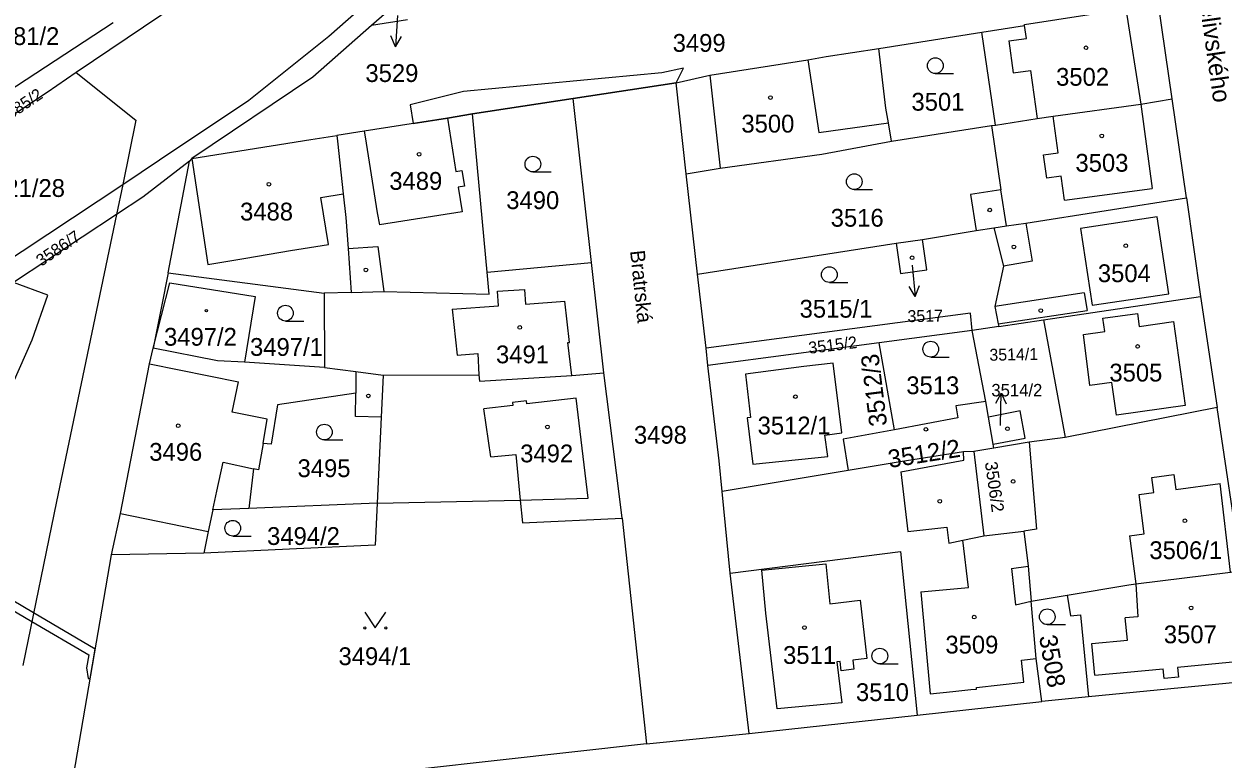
# Model space of a CAD drawing. Extents: x -869103 to -863415, y -1015889 to -1012477.
# Drawn here: x -867219.9 to -867105.4, y -1014509.2 to -1014439 of the extents above; entities that cross this region are included whole.
import ezdxf

# ---------------------------------------------------------------- set-up
doc = ezdxf.new("R2010")
doc.units = 0
for name, color, linetype in [('Hranice parcel', 7, 'Continuous'), ('Parcelní čísla', 7, 'Continuous'), ('Pop  PČ popisy', 7, 'Continuous'), ('Vnitřní kresba', 7, 'Continuous'), ('Věcná břemena k části', 7, 'Continuous'), ('Značky budov', 7, 'Continuous'), ('Značky kultur', 7, 'Continuous')]:
    doc.layers.add(name, color=color, linetype=linetype)

msp = doc.modelspace()

# ---------------------------------------------------------------- linework, layer by layer
at = {"layer": 'Hranice parcel'}
for p, q in [((-867178.68, -1014432.09), (-867186.68, -1014439.13)), ((-867110.22, -1014446.13), (-867111.54, -1014437.12)), ((-867221.51, -1014445.47), (-867211.35, -1014438.82)), ((-867183.25, -1014438.58), (-867186.68, -1014439.13)), ((-867138.23, -1014441.3), (-867128.39, -1014439.76)), ((-867127.09, -1014448.62), (-867128.39, -1014439.76)), ((-867214.87, -1014443.62), (-867217.66, -1014445.52)), ((-867157.6, -1014444.59), (-867167.41, -1014446.08)), ((-867156.62, -1014453.27), (-867157.6, -1014444.59)), ((-867217.66, -1014445.52), (-867230.04, -1014453.69)), ((-867167.41, -1014446.08), (-867177.05, -1014447.54)), ((-867165.66, -1014461.76), (-867167.41, -1014446.08)), ((-867108.86, -1014455.57), (-867110.22, -1014446.13)), ((-867175.64, -1014462.68), (-867177.05, -1014447.54)), ((-867137.02, -1014450.16), (-867127.49, -1014448.68)), ((-867127.49, -1014448.68), (-867127.09, -1014448.62)), ((-867203.84, -1014451.82), (-867204.05, -1014452.08)), ((-867210.44, -1014454.29), (-867206.91, -1014451.94)), ((-867206.11, -1014462.75), (-867204.05, -1014452.08)), ((-867155.56, -1014462.87), (-867156.62, -1014453.27)), ((-867223.25, -1014462.8), (-867210.44, -1014454.29)), ((-867210.44, -1014454.29), (-867211.03, -1014457.16)), ((-867108.86, -1014455.57), (-867107.51, -1014465.01)), ((-867211.03, -1014457.16), (-867220.86, -1014463.67)), ((-867134.06, -1014459.55), (-867128.93, -1014458.71)), ((-867128.93, -1014458.71), (-867127.24, -1014458.45)), ((-867155.56, -1014462.87), (-867136.58, -1014459.9)), ((-867136.58, -1014459.9), (-867134.06, -1014459.55)), ((-867175.64, -1014462.68), (-867165.66, -1014461.76)), ((-867164.48, -1014472.28), (-867165.66, -1014461.76)), ((-867206.11, -1014462.75), (-867206.73, -1014465.96)), ((-867206.11, -1014462.75), (-867191.21, -1014464.69)), ((-867154.73, -1014469.95), (-867155.56, -1014462.87)), ((-867188.63, -1014464.61), (-867191.21, -1014464.69)), ((-867191.21, -1014464.69), (-867191.18, -1014471.79)), ((-867122.5, -1014467.24), (-867107.51, -1014465.01)), ((-867107.51, -1014465.01), (-867105.92, -1014475.61)), ((-867206.73, -1014465.96), (-867207.52, -1014469.92)), ((-867126.79, -1014467.88), (-867129.31, -1014468.26)), ((-867126.84, -1014467.62), (-867126.79, -1014467.88)), ((-867126.79, -1014467.88), (-867122.5, -1014467.24)), ((-867122.5, -1014467.24), (-867120.45, -1014478.47)), ((-867129.31, -1014468.26), (-867138.19, -1014469.43)), ((-867128.03, -1014475.03), (-867129.31, -1014468.26)), ((-867154.55, -1014471.6), (-867154.73, -1014469.95)), ((-867138.19, -1014469.43), (-867154.55, -1014471.6)), ((-867136.74, -1014477.73), (-867138.19, -1014469.43)), ((-867191.18, -1014471.79), (-867198.81, -1014471.28)), ((-867185.55, -1014472.5), (-867185.75, -1014476.52)), ((-867127.77, -1014476.51), (-867128.03, -1014475.03)), ((-867105.92, -1014475.61), (-867120.45, -1014478.47)), ((-867103.62, -1014491.21), (-867105.92, -1014475.61)), ((-867185.75, -1014476.52), (-867186.15, -1014484.75)), ((-867127.33, -1014479.09), (-867127.77, -1014476.51)), ((-867127.26, -1014479.49), (-867127.33, -1014479.09)), ((-867123.89, -1014478.92), (-867127.26, -1014479.49)), ((-867120.45, -1014478.47), (-867123.89, -1014478.92)), ((-867127.26, -1014479.49), (-867129.17, -1014479.81)), ((-867141.15, -1014481.63), (-867153.18, -1014483.64)), ((-867152.43, -1014491.42), (-867153.18, -1014483.64)), ((-867186.15, -1014484.75), (-867198.38, -1014485.24)), ((-867186.15, -1014484.75), (-867172.48, -1014484.46)), ((-867162.73, -1014486.16), (-867160.41, -1014507.72)), ((-867202.27, -1014487.44), (-867202.69, -1014489.51)), ((-867215.67, -1014513.87), (-867211.51, -1014489.66)), ((-867202.69, -1014489.51), (-867211.51, -1014489.66)), ((-867150.62, -1014506.74), (-867152.43, -1014491.42)), ((-867123.7, -1014494.1), (-867120.26, -1014493.53)), ((-867102.23, -1014501.68), (-867118.22, -1014503.25)), ((-867118.22, -1014503.25), (-867122.66, -1014503.68)), ((-867134.58, -1014504.99), (-867122.66, -1014503.68)), ((-867150.62, -1014506.74), (-867134.58, -1014504.99)), ((-867160.41, -1014507.72), (-867150.62, -1014506.74)), ((-867160.41, -1014507.72), (-867215.67, -1014513.87))]:
    msp.add_line(p, q, dxfattribs=at)
for points in [[(-867206.91, -1014451.94), (-867198.38, -1014446.24), (-867190.75, -1014440.14), (-867168.85, -1014420.83), (-867156.16, -1014409.29), (-867143.4, -1014396.23), (-867134.55, -1014385.33), (-867131.54, -1014380.13), (-867130.52, -1014378.39)], [(-867169.62, -1014404.43), (-867178.73, -1014413.51), (-867189.18, -1014423.06), (-867201.22, -1014433.71), (-867206.81, -1014438.15), (-867214.87, -1014443.62)], [(-867128.39, -1014439.76), (-867124.32, -1014439.12), (-867124.34, -1014439.01), (-867114.64, -1014437.51), (-867111.54, -1014437.12)], [(-867186.68, -1014439.13), (-867192.28, -1014444.05), (-867203.84, -1014451.82)], [(-867157.6, -1014444.59), (-867154.36, -1014443.87), (-867145.03, -1014442.39), (-867143.28, -1014442.09), (-867138.23, -1014441.3)], [(-867137.02, -1014450.16), (-867137.32, -1014448.41), (-867137.56, -1014447.02), (-867138.23, -1014441.3)], [(-867214.87, -1014443.62), (-867209.19, -1014448.15), (-867210.44, -1014454.29)], [(-867127.09, -1014448.62), (-867123.12, -1014448), (-867121.59, -1014447.79), (-867113.21, -1014446.64), (-867110.22, -1014446.13)], [(-867177.05, -1014447.54), (-867179.42, -1014447.96), (-867187.37, -1014449.2), (-867190, -1014449.61)], [(-867203.84, -1014451.82), (-867192.46, -1014449.99), (-867190, -1014449.61)], [(-867190, -1014449.61), (-867189.92, -1014450.15), (-867189.37, -1014455.2), (-867189.13, -1014457.47)], [(-867127.49, -1014448.68), (-867126.58, -1014454.8), (-867129.47, -1014455.25), (-867128.93, -1014458.71)], [(-867156.62, -1014453.27), (-867153.38, -1014452.74), (-867143.67, -1014451.39), (-867137.02, -1014450.16)], [(-867204.05, -1014452.08), (-867208.53, -1014455.5), (-867211.03, -1014457.16)], [(-867127.24, -1014458.45), (-867126.04, -1014458.26), (-867124.21, -1014458.01), (-867108.86, -1014455.57)], [(-867211.03, -1014457.16), (-867216.75, -1014484.58), (-867219.98, -1014500.23)], [(-867189.13, -1014457.47), (-867188.92, -1014460.42), (-867188.63, -1014464.61)], [(-867127.24, -1014458.45), (-867126.32, -1014462.09), (-867127.17, -1014465.95), (-867126.84, -1014467.62)], [(-867136.58, -1014459.9), (-867136.18, -1014462.81), (-867133.65, -1014462.46), (-867134.06, -1014459.55)], [(-867188.63, -1014464.61), (-867185.51, -1014464.52), (-867175.45, -1014464.78), (-867175.64, -1014462.68)], [(-867236.57, -1014474.08), (-867223.81, -1014479.8), (-867219.09, -1014469.13), (-867217.59, -1014464.86), (-867220.86, -1014463.67)], [(-867207.52, -1014469.92), (-867205.93, -1014463.71), (-867197.79, -1014465), (-867198.81, -1014471.28)], [(-867129.31, -1014468.26), (-867129.47, -1014466.58), (-867154.73, -1014469.95)], [(-867211.51, -1014489.66), (-867210.66, -1014485.74), (-867207.88, -1014471.43), (-867207.52, -1014469.92)], [(-867198.81, -1014471.28), (-867201.38, -1014471.14), (-867207.52, -1014469.92)], [(-867150.98, -1014472.41), (-867150.48, -1014476.55), (-867150.8, -1014476.6), (-867150.26, -1014481), (-867143.12, -1014480.29), (-867143.38, -1014478.23), (-867141.78, -1014478.03), (-867142.6, -1014471.37), (-867145.39, -1014471.69), (-867150.98, -1014472.41)], [(-867191.18, -1014471.79), (-867188.18, -1014472.17), (-867185.55, -1014472.5)], [(-867185.55, -1014472.5), (-867176.42, -1014472.48), (-867176.38, -1014473.08), (-867167.54, -1014472.54), (-867164.48, -1014472.28)], [(-867162.73, -1014486.16), (-867162.99, -1014484.1), (-867164.48, -1014472.28)], [(-867153.18, -1014483.64), (-867153.48, -1014480.71), (-867154.55, -1014471.6)], [(-867185.75, -1014476.52), (-867188.2, -1014476.46), (-867188.19, -1014474.23), (-867195.64, -1014475.36), (-867196.26, -1014479.11), (-867197.04, -1014479.04), (-867197.46, -1014481.56), (-867197.94, -1014481.46), (-867198.38, -1014485.24)], [(-867128.03, -1014475.03), (-867130.88, -1014475.44), (-867130.68, -1014476.6), (-867136.74, -1014477.73)], [(-867127.33, -1014479.09), (-867124.26, -1014478.53), (-867124.74, -1014475.91), (-867127.77, -1014476.51)], [(-867136.74, -1014477.73), (-867141.65, -1014478.64), (-867141.15, -1014481.63)], [(-867123.89, -1014478.92), (-867123.17, -1014487.22), (-867124.4, -1014487.42)], [(-867129.17, -1014479.81), (-867130.16, -1014479.84), (-867136.21, -1014480.8), (-867141.15, -1014481.63)], [(-867129.17, -1014479.81), (-867128.2, -1014487.87), (-867124.4, -1014487.42)], [(-867186.15, -1014484.75), (-867186.34, -1014488.75), (-867202.69, -1014489.51)], [(-867172.48, -1014484.46), (-867172.27, -1014486.61), (-867162.73, -1014486.16)], [(-867198.38, -1014485.24), (-867201.83, -1014485.38), (-867202.27, -1014487.44)], [(-867124.4, -1014487.42), (-867123.98, -1014490.76), (-867123.7, -1014494.1)], [(-867152.43, -1014491.42), (-867136.18, -1014489.35), (-867134.58, -1014504.99)], [(-867149.01, -1014495.23), (-867149.41, -1014491.14), (-867143.29, -1014490.52), (-867142.9, -1014494.36), (-867140.03, -1014494.02), (-867139.37, -1014499.56), (-867140.72, -1014499.72), (-867140.61, -1014500.6), (-867141.84, -1014500.74), (-867141.94, -1014499.86), (-867142.24, -1014499.9), (-867141.78, -1014503.82), (-867147.94, -1014504.39), (-867149.01, -1014495.23)], [(-867120.26, -1014493.53), (-867114.37, -1014492.55), (-867113.69, -1014492.44), (-867104.65, -1014491.34), (-867103.62, -1014491.21)], [(-867122.66, -1014503.68), (-867123.22, -1014499.58), (-867123.7, -1014494.1)], [(-867120.26, -1014493.53), (-867119.94, -1014495.49), (-867118.98, -1014495.4), (-867118.22, -1014503.25)]]:
    msp.add_lwpolyline(points, dxfattribs=at)
at = {"layer": 'Pop  PČ popisy'}
for p, q in [((-867184.19, -1014438.15), (-867184.4, -1014441.14)), ((-867184.4, -1014441.14), (-867184.83, -1014440.11)), ((-867184.4, -1014441.14), (-867183.83, -1014440.18)), ((-867135.06, -1014462.02), (-867134.75, -1014465.01)), ((-867134.75, -1014465.01), (-867135.35, -1014464.06)), ((-867134.75, -1014465.01), (-867134.35, -1014463.96)), ((-867126.56, -1014474.23), (-867127.08, -1014475.22)), ((-867126.61, -1014477.23), (-867126.56, -1014474.23)), ((-867126.56, -1014474.23), (-867126.07, -1014475.24)), ((-867126.61, -1014477.32), (-867126.61, -1014477.23))]:
    msp.add_line(p, q, dxfattribs=at)
at = {"layer": 'Vnitřní kresba'}
for p, q in [((-867114.64, -1014437.51), (-867113.21, -1014446.64)), ((-867124.15, -1014440.36), (-867124.32, -1014439.12)), ((-867125.83, -1014440.59), (-867124.15, -1014440.36)), ((-867125.83, -1014440.59), (-867125.42, -1014443.63)), ((-867145.03, -1014442.39), (-867143.95, -1014449.33)), ((-867154.36, -1014443.87), (-867153.38, -1014452.74)), ((-867125.42, -1014443.63), (-867123.74, -1014443.4)), ((-867123.74, -1014443.4), (-867123.12, -1014448)), ((-867113.21, -1014446.64), (-867112.12, -1014454.67)), ((-867179.42, -1014447.96), (-867178.62, -1014453.06)), ((-867143.95, -1014449.33), (-867137.32, -1014448.41)), ((-867121.12, -1014451.27), (-867121.59, -1014447.79)), ((-867187.37, -1014449.2), (-867187.29, -1014449.74)), ((-867187.29, -1014449.74), (-867186.15, -1014457)), ((-867203.84, -1014451.82), (-867202.3, -1014461.94)), ((-867122.51, -1014451.46), (-867121.12, -1014451.27)), ((-867122.18, -1014453.7), (-867122.51, -1014451.46)), ((-867178.62, -1014453.06), (-867178.04, -1014452.97)), ((-867178.04, -1014452.97), (-867177.8, -1014454.47)), ((-867120.81, -1014453.51), (-867122.18, -1014453.7)), ((-867120.5, -1014455.81), (-867120.81, -1014453.51)), ((-867191.51, -1014455.55), (-867189.37, -1014455.2)), ((-867177.8, -1014454.47), (-867178.39, -1014454.57)), ((-867178.39, -1014454.57), (-867178.02, -1014456.91)), ((-867126.04, -1014458.26), (-867126.58, -1014454.8)), ((-867120.5, -1014455.81), (-867112.12, -1014454.67)), ((-867190.79, -1014460.03), (-867191.51, -1014455.55)), ((-867186.15, -1014457), (-867185.91, -1014458.14)), ((-867178.02, -1014456.91), (-867185.91, -1014458.14)), ((-867111.65, -1014457.39), (-867118.97, -1014458.51)), ((-867110.53, -1014464.74), (-867111.65, -1014457.39)), ((-867124.21, -1014458.01), (-867123.59, -1014461.62)), ((-867118.97, -1014458.51), (-867117.87, -1014465.82)), ((-867198.67, -1014461.35), (-867194.4, -1014460.61)), ((-867194.4, -1014460.61), (-867190.79, -1014460.03)), ((-867188.92, -1014460.42), (-867186.07, -1014460.22)), ((-867186.07, -1014460.22), (-867185.51, -1014464.52)), ((-867202.3, -1014461.94), (-867198.67, -1014461.35)), ((-867123.59, -1014461.62), (-867126.32, -1014462.09)), ((-867174.66, -1014464.5), (-867172.08, -1014464.32)), ((-867174.56, -1014465.9), (-867174.66, -1014464.5)), ((-867172.08, -1014464.32), (-867171.98, -1014465.72)), ((-867171.98, -1014465.72), (-867168.23, -1014465.46)), ((-867167.78, -1014469.39), (-867168.23, -1014465.46)), ((-867118.63, -1014464.64), (-867127.17, -1014465.95)), ((-867118.63, -1014464.64), (-867118.33, -1014466.33)), ((-867117.87, -1014465.82), (-867110.53, -1014464.74)), ((-867178.99, -1014466.2), (-867174.56, -1014465.9)), ((-867178.99, -1014466.2), (-867178.5, -1014470.6)), ((-867126.84, -1014467.62), (-867118.33, -1014466.33)), ((-867116.84, -1014467.07), (-867113.55, -1014466.63)), ((-867113.55, -1014466.63), (-867113.38, -1014467.87)), ((-867116.65, -1014468.35), (-867116.84, -1014467.07)), ((-867113.38, -1014467.87), (-867110.11, -1014467.4)), ((-867110.11, -1014467.4), (-867108.97, -1014475.41)), ((-867118.68, -1014468.63), (-867116.65, -1014468.35)), ((-867118.08, -1014473.5), (-867118.68, -1014468.63)), ((-867167.93, -1014469.4), (-867167.78, -1014469.39)), ((-867167.54, -1014472.54), (-867167.93, -1014469.4)), ((-867178.5, -1014470.6), (-867176.54, -1014470.43)), ((-867176.54, -1014470.43), (-867176.42, -1014472.48)), ((-867207.88, -1014471.43), (-867199.39, -1014473.15)), ((-867188.18, -1014472.17), (-867188.19, -1014474.23)), ((-867199.98, -1014476.05), (-867199.39, -1014473.15)), ((-867115.99, -1014473.21), (-867118.08, -1014473.5)), ((-867115.55, -1014476.33), (-867115.99, -1014473.21)), ((-867167.13, -1014474.72), (-867171.84, -1014475.26)), ((-867165.98, -1014484.27), (-867167.13, -1014474.72)), ((-867173.18, -1014475.42), (-867175.95, -1014475.74)), ((-867175.29, -1014480.32), (-867175.95, -1014475.74)), ((-867171.87, -1014474.97), (-867173.21, -1014475.12)), ((-867173.21, -1014475.12), (-867173.18, -1014475.42)), ((-867171.84, -1014475.26), (-867171.87, -1014474.97)), ((-867108.97, -1014475.41), (-867115.55, -1014476.33)), ((-867196.65, -1014476.73), (-867199.98, -1014476.05)), ((-867197.04, -1014479.04), (-867196.65, -1014476.73)), ((-867175.29, -1014480.32), (-867172.9, -1014480.09)), ((-867172.9, -1014480.09), (-867172.48, -1014484.46)), ((-867130.12, -1014480.64), (-867130.16, -1014479.84)), ((-867201.45, -1014483.6), (-867200.86, -1014480.83)), ((-867200.86, -1014480.83), (-867197.94, -1014481.46)), ((-867136.12, -1014481.76), (-867130.12, -1014480.64)), ((-867136.12, -1014481.76), (-867135.48, -1014487.44)), ((-867112.16, -1014482.3), (-867110.05, -1014482.01)), ((-867111.97, -1014483.71), (-867112.16, -1014482.3)), ((-867110.05, -1014482.01), (-867109.86, -1014483.43)), ((-867201.83, -1014485.38), (-867201.45, -1014483.6)), ((-867113.37, -1014483.9), (-867111.97, -1014483.71)), ((-867112.9, -1014487.66), (-867113.37, -1014483.9)), ((-867109.86, -1014483.43), (-867105.65, -1014482.86)), ((-867104.65, -1014491.34), (-867105.65, -1014482.86)), ((-867172.48, -1014484.46), (-867165.98, -1014484.27)), ((-867210.66, -1014485.74), (-867202.27, -1014487.44)), ((-867135.48, -1014487.44), (-867131.73, -1014487.02)), ((-867131.73, -1014487.02), (-867131.56, -1014488.56)), ((-867131.56, -1014488.56), (-867130.2, -1014488.28)), ((-867130.2, -1014488.28), (-867128.2, -1014487.87)), ((-867129.67, -1014492.78), (-867130.2, -1014488.28)), ((-867114.31, -1014487.86), (-867112.9, -1014487.66)), ((-867114.31, -1014487.86), (-867113.69, -1014492.44)), ((-867125.57, -1014490.99), (-867123.98, -1014490.76)), ((-867125.57, -1014490.99), (-867125.19, -1014494.45)), ((-867134.23, -1014493.2), (-867129.67, -1014492.78)), ((-867113.69, -1014492.44), (-867113.51, -1014495.59)), ((-867134.23, -1014493.2), (-867133.33, -1014502.95)), ((-867125.19, -1014494.45), (-867123.7, -1014494.1)), ((-867113.51, -1014495.59), (-867114.7, -1014495.7)), ((-867114.5, -1014497.82), (-867114.7, -1014495.7)), ((-867117.88, -1014498.14), (-867114.5, -1014497.82)), ((-867117.6, -1014501.18), (-867117.88, -1014498.14)), ((-867124.62, -1014499.74), (-867123.22, -1014499.58)), ((-867124.39, -1014501.85), (-867124.62, -1014499.74)), ((-867102.49, -1014499.75), (-867109.7, -1014500.43)), ((-867117.6, -1014501.18), (-867111.09, -1014500.56)), ((-867111, -1014501.48), (-867111.09, -1014500.56)), ((-867109.7, -1014500.43), (-867109.61, -1014501.35)), ((-867128.91, -1014502.34), (-867124.39, -1014501.85)), ((-867109.61, -1014501.35), (-867111, -1014501.48)), ((-867133.33, -1014502.95), (-867131.18, -1014502.73)), ((-867131.18, -1014502.73), (-867129.45, -1014502.55)), ((-867129.45, -1014502.55), (-867128.9, -1014502.49)), ((-867128.9, -1014502.49), (-867128.91, -1014502.34))]:
    msp.add_line(p, q, dxfattribs=at)
at = {"layer": 'Věcná břemena k části'}
for points in [[(-867182.71, -1014448.47), (-867179.42, -1014447.96), (-867177.05, -1014447.54), (-867167.41, -1014446.08), (-867157.6, -1014444.59), (-867156.89, -1014443.18), (-867158.96, -1014443.64), (-867177.88, -1014445.43), (-867183, -1014446.7)], [(-867232.37, -1014493.25), (-867225.28, -1014492.42), (-867219.12, -1014496.04), (-867213.66, -1014499.24), (-867213.91, -1014500.46), (-867213.72, -1014501.48), (-867213.54, -1014501.49), (-867213.06, -1014498.67), (-867218.94, -1014495.21), (-867225.11, -1014491.59), (-867231.35, -1014492.32)]]:
    msp.add_lwpolyline(points, close=True, dxfattribs=at)
at = {"layer": 'Značky budov'}
for centre, radius in [((-867118.45, -1014441.24), 0.175), ((-867148.59, -1014446), 0.175), ((-867116.95, -1014449.66), 0.175), ((-867182.13, -1014451.41), 0.175), ((-867196.48, -1014454.28), 0.175), ((-867127.64, -1014456.74), 0.175), ((-867125.34, -1014460.26), 0.175), ((-867114.66, -1014460.16), 0.175), ((-867135.06, -1014461.3), 0.175), ((-867187.21, -1014462.46), 0.175), ((-867202.45, -1014466.35), 0.123), ((-867122.77, -1014466.34), 0.175), ((-867172.52, -1014467.96), 0.175), ((-867113.52, -1014469.77), 0.175), ((-867186.98, -1014474.49), 0.175), ((-867146.2, -1014474.57), 0.175), ((-867205.13, -1014477.35), 0.175), ((-867169.88, -1014477.45), 0.175), ((-867133.74, -1014477.69), 0.175), ((-867125.95, -1014477.63), 0.175), ((-867125.41, -1014482.66), 0.175), ((-867132.42, -1014484.56), 0.175), ((-867109.01, -1014486.42), 0.175), ((-867129.12, -1014495.62), 0.175), ((-867108.42, -1014494.74), 0.175), ((-867145.34, -1014496.62), 0.175)]:
    msp.add_circle(centre, radius, dxfattribs=at)
at = {"layer": 'Značky kultur'}
for p, q in [((-867132.84, -1014443.7), (-867131.09, -1014443.7)), ((-867171.27, -1014453.1), (-867169.52, -1014453.1)), ((-867140.58, -1014454.78), (-867138.83, -1014454.78)), ((-867142.96, -1014463.66), (-867141.21, -1014463.66)), ((-867194.9, -1014467.34), (-867193.15, -1014467.34)), ((-867133.28, -1014470.78), (-867131.53, -1014470.78)), ((-867191.18, -1014478.7), (-867189.43, -1014478.7)), ((-867199.93, -1014487.88), (-867198.18, -1014487.88)), ((-867122.15, -1014496.34), (-867120.4, -1014496.34)), ((-867138.14, -1014500.09), (-867136.39, -1014500.09))]:
    msp.add_line(p, q, dxfattribs=at)
msp.add_lwpolyline([(-867187.32, -1014495.16), (-867186.32, -1014496.66), (-867185.32, -1014495.16)], dxfattribs=at)
for centre, radius in [((-867132.84, -1014442.95), 0.75), ((-867171.27, -1014452.35), 0.75), ((-867140.58, -1014454.03), 0.75), ((-867142.96, -1014462.91), 0.75), ((-867194.9, -1014466.59), 0.75), ((-867133.28, -1014470.03), 0.75), ((-867191.18, -1014477.95), 0.75), ((-867199.93, -1014487.13), 0.75), ((-867122.15, -1014495.59), 0.75), ((-867187.32, -1014496.66), 0.1), ((-867185.32, -1014496.66), 0.1), ((-867138.14, -1014499.34), 0.75)]:
    msp.add_circle(centre, radius, dxfattribs=at)

# ---------------------------------------------------------------- texts
at = {"layer": 'Parcelní čísla'}
for s, height, p in [('3581/2', 1.7, (-867223.44, -1014440.98)), ('3499', 1.7, (-867157.92, -1014441.63)), ('3529', 1.7, (-867187.26, -1014444.51)), ('3502', 1.7, (-867121.31, -1014444.87)), ('3501', 1.7, (-867135.12, -1014447.25)), ('3500', 1.7, (-867151.36, -1014449.34)), ('3503', 1.7, (-867119.46, -1014453.08)), ('3421/28', 1.7, (-867224.17, -1014455.49)), ('3489', 1.7, (-867184.98, -1014454.81)), ('3490', 1.7, (-867173.81, -1014456.65)), ('3488', 1.7, (-867199.23, -1014457.74)), ('3516', 1.7, (-867142.83, -1014458.33)), ('3504', 1.7, (-867117.32, -1014463.63)), ('3515/1', 1.7, (-867145.8, -1014467.02)), ('3497/2', 1.7, (-867206.49, -1014469.7)), ('3497/1', 1.7, (-867198.28, -1014470.67)), ('3491', 1.7, (-867174.79, -1014471.38)), ('3505', 1.7, (-867116.22, -1014473.12)), ('3513', 1.7, (-867135.61, -1014474.33)), ('3514/2', 1.19, (-867127.49, -1014474.54)), ('3512/1', 1.7, (-867149.81, -1014478.17)), ('3498', 1.7, (-867161.62, -1014479.06)), ('3496', 1.7, (-867207.9, -1014480.69)), ('3492', 1.7, (-867172.48, -1014480.84)), ('3495', 1.7, (-867193.74, -1014482.25)), ('3494/2', 1.7, (-867196.65, -1014488.73)), ('3506/1', 1.7, (-867112.4, -1014490.08)), ('3507', 1.7, (-867111.02, -1014498.12)), ('3509', 1.7, (-867131.88, -1014499.1)), ('3494/1', 1.7, (-867189.83, -1014500.21)), ('3511', 1.7, (-867147.38, -1014500.09)), ('3510', 1.7, (-867140.42, -1014503.64))]:
    msp.add_text(s, height=height, dxfattribs=at).set_placement(p)
for s, height, rotation, p in [('3585/2', 1.139, 34, (-867221.83, -1014448.59)), ('3586/7', 1.139, 34, (-867218.22, -1014462.17)), ('3517', 1.139, 1, (-867135.49, -1014467.45)), ('3515/2', 1.139, 7, (-867144.88, -1014470.48)), ('3514/1', 1.139, 1, (-867127.67, -1014471.14)), ('3512/3', 1.7, 97, (-867137.43, -1014477.3)), ('3512/2', 1.7, 9, (-867137.22, -1014481.38)), ('3506/2', 1.19, 278, (-867128.11, -1014480.85)), ('3508', 1.7, 280, (-867122.94, -1014497.48))]:
    msp.add_text(s, height=height, rotation=rotation, dxfattribs=at).set_placement(p)
at = {"layer": 'Pop  PČ popisy'}
for s, height, rotation, p in [('Želivského', 1.7, 278, (-867107.78, -1014435.8)), ('Bratrská', 1.4, 276, (-867161.99, -1014460.65))]:
    msp.add_text(s, height=height, rotation=rotation, dxfattribs=at).set_placement(p)

doc.saveas('drawing.dxf')
